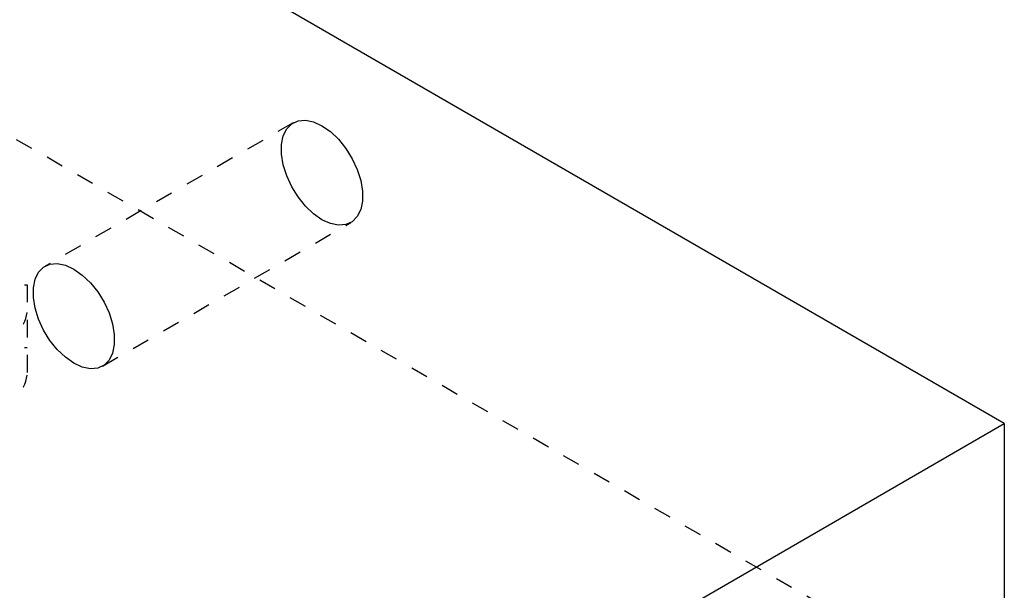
# Model space of a CAD drawing. Header units: inches. Extents: x 1907 to 2452, y -210 to -54.
# Tile 559 of 656: x 2009.5 to 2015.11, y -191.17 to -187.92. Entities that reach past the tile are written whole.
import ezdxf

# ---------------------------------------------------------------- set-up
doc = ezdxf.new("R2010")
doc.units = ezdxf.units.IN
doc.header["$LTSCALE"] = 0.5
doc.header["$MEASUREMENT"] = 0
doc.linetypes.add('HIDDEN', pattern=[0.225, 0.15, -0.075])
doc.layers.add('SID-M-H', color=4, linetype='HIDDEN')
doc.layers.add('SID-M-S', color=105, linetype='Continuous')

msp = doc.modelspace()

# ---------------------------------------------------------------- linework, layer by layer
at = {"layer": 'SID-M-H'}
for p, q in [((2015.11487, -191.85749), (1991.78034, -178.38675)), ((2011.05337, -188.51703), (2011.08941, -188.50036)), ((2011.08941, -188.50036), (2011.13142, -188.49661)), ((2011.13142, -188.49661), (2011.17754, -188.50593)), ((2011.06174, -188.51167), (2009.64753, -189.32808)), ((2011.00513, -188.58566), (2011.02486, -188.54588)), ((2011.02486, -188.54588), (2011.05337, -188.51703)), ((2011.17754, -188.50593), (2011.22578, -188.52792)), ((2011.22578, -188.52792), (2011.27401, -188.56162)), ((2010.99505, -188.63462), (2011.00513, -188.58566)), ((2011.27401, -188.56162), (2011.32014, -188.60555)), ((2011.32014, -188.60555), (2011.36215, -188.65781)), ((2010.99505, -188.69063), (2010.99505, -188.63462)), ((2011.36215, -188.65781), (2011.39819, -188.71609)), ((2011.00513, -188.75124), (2010.99505, -188.69063)), ((2011.39819, -188.71609), (2011.4267, -188.77786)), ((2011.02486, -188.81379), (2011.00513, -188.75124)), ((2011.4267, -188.77786), (2011.44643, -188.84041)), ((2011.05337, -188.87556), (2011.02486, -188.81379)), ((2011.44643, -188.84041), (2011.45651, -188.90102)), ((2011.08941, -188.93384), (2011.05337, -188.87556)), ((2011.13142, -188.9861), (2011.08941, -188.93384)), ((2011.45651, -188.90102), (2011.45651, -188.95703)), ((2011.17754, -189.03003), (2011.13142, -188.9861)), ((2011.44643, -189.00599), (2011.4267, -189.04577)), ((2011.45651, -188.95703), (2011.44643, -189.00599)), ((2011.22578, -189.06373), (2011.17754, -189.03003)), ((2011.27401, -189.08572), (2011.22578, -189.06373)), ((2011.4267, -189.04577), (2011.39819, -189.07462)), ((2009.9756, -189.89638), (2011.38982, -189.07998)), ((2011.32014, -189.09505), (2011.27401, -189.08572)), ((2011.36215, -189.09129), (2011.32014, -189.09505)), ((2011.39819, -189.07462), (2011.36215, -189.09129)), ((2009.61065, -189.36229), (2009.63915, -189.33344)), ((2009.63915, -189.33344), (2009.6752, -189.31677)), ((2009.6752, -189.31677), (2009.7172, -189.31301)), ((2009.7172, -189.31301), (2009.76333, -189.32233)), ((2009.76333, -189.32233), (2009.81157, -189.34433)), ((2009.81157, -189.34433), (2009.8598, -189.37803)), ((2009.58083, -189.45103), (2009.59092, -189.40207)), ((2009.59092, -189.40207), (2009.61065, -189.36229)), ((2009.8598, -189.37803), (2009.90593, -189.42196)), ((2009.33012, -189.43341), (2009.54512, -189.43341)), ((2009.54512, -189.43341), (2009.54512, -189.94892)), ((2009.58083, -189.50704), (2009.58083, -189.45103)), ((2009.90593, -189.42196), (2009.94793, -189.47422)), ((2009.59092, -189.56764), (2009.58083, -189.50704)), ((2009.94793, -189.47422), (2009.98398, -189.5325)), ((2009.61065, -189.6302), (2009.59092, -189.56764)), ((2009.98398, -189.5325), (2010.01248, -189.59427)), ((2010.01248, -189.59427), (2010.03221, -189.65682)), ((2009.63915, -189.69197), (2009.61065, -189.6302)), ((2010.03221, -189.65682), (2010.0423, -189.71743)), ((2009.6752, -189.75025), (2009.63915, -189.69197)), ((2010.0423, -189.71743), (2010.0423, -189.77344)), ((2009.33012, -189.79133), (2009.54512, -189.79133)), ((2009.7172, -189.8025), (2009.6752, -189.75025)), ((2010.0423, -189.77344), (2010.03221, -189.8224)), ((2009.76333, -189.84644), (2009.7172, -189.8025)), ((2009.81157, -189.88014), (2009.76333, -189.84644)), ((2010.03221, -189.8224), (2010.01248, -189.86218)), ((2009.8598, -189.90213), (2009.81157, -189.88014)), ((2009.90593, -189.91145), (2009.8598, -189.90213)), ((2009.98398, -189.89103), (2009.94793, -189.9077)), ((2010.01248, -189.86218), (2009.98398, -189.89103)), ((2009.94793, -189.9077), (2009.90593, -189.91145))]:
    msp.add_line(p, q, dxfattribs=at)
for centre in [(2009.37187, -189.57171), (2009.37187, -189.92963)]:
    msp.add_arc(centre, 0.17432, 264.81742, 353.64866, dxfattribs=at)
at = {"layer": 'SID-M-S'}
for p, q in [((2015.11487, -190.22441), (1991.78034, -176.75367)), ((2002.03339, -197.77618), (2015.11487, -190.22441)), ((2015.11487, -190.22441), (2015.11487, -191.85749))]:
    msp.add_line(p, q, dxfattribs=at)

doc.saveas('drawing.dxf')
